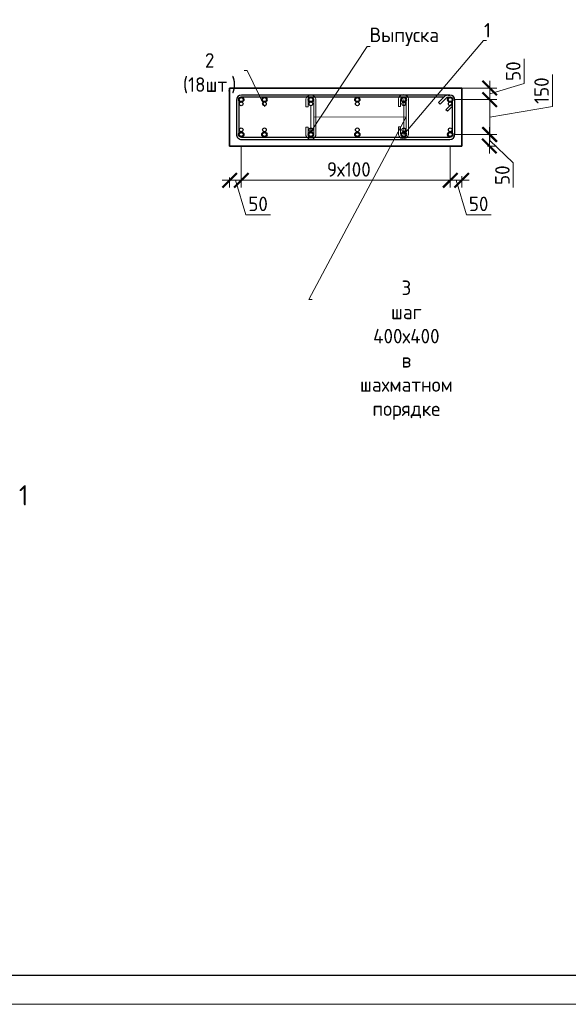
# Model space of a CAD drawing. Header units: millimetres. Extents: x 376598 to 1249954, y -318491 to -22134.
# Tile 324 of 444: x 855042 to 864493, y -317679 to -300713. Entities that reach past the tile are written whole.
import ezdxf
from ezdxf import colors
from ezdxf.entities.mleader import LeaderData, LeaderLine
from ezdxf.math import Vec2, Vec3

# ---------------------------------------------------------------- set-up
doc = ezdxf.new("R2010")
doc.units = ezdxf.units.MM
for name, color, linetype, lineweight in [('1 Стены', 3, 'Continuous', 30), ('Арм_шпильки', 143, 'Continuous', 18), ('Армирование', 3, 'Continuous', 40), ('Выноски', 20, 'Continuous', 20), ('подоснова', 151, 'Continuous', 5), ('РАЗМЕРЫ', 1, 'Continuous', 9), ('ТОНКИЕ', 7, 'Continuous', 9)]:
    doc.layers.add(name, color=color, linetype=linetype, lineweight=lineweight)
doc.layers.add('Колонна_ бетон', color=7, linetype='Continuous', lineweight=50, true_color=0xb4b496)
doc.layers.add('ТОЛСТЫЕ_ОСНОВНЫЕ', color=6, linetype='Continuous')
doc.styles.add('GOST 2.304', font='CS_Gost2304.shx')
doc.styles.add('GOST-2.304_Type-B', font='GOST_Common.ttf')
doc.dimstyles.new('мой 25', dxfattribs={"dimscale": 100, "dimtxt": 2.5, "dimasz": 2.5, "dimexe": 1.25, "dimexo": 0.625, "dimtad": 1, "dimdec": 0, "dimlfac": 0.5, "dimtxsty": 'GOST-2.304_Type-B', "dimblk": 'ARCHTICK', "dimcen": 2.5, "dimdle": 1.25, "dimaunit": 1, "dimadec": 1, "dimazin": 2, "dimtfac": 1, "dimtdec": 0, "dimtmove": 1, "dimatfit": 3, "dimfxl": 6, "dimfxlon": 1, "dimtfill": 1, "dimlwd": -1, "dimlwe": -1, "dimarcsym": 0})

# ---------------------------------------------------------------- blocks, each defined once
blk = doc.blocks.new('*U606')
at = {"color": 0, "linetype": 'ByBlock', "lineweight": -2}
for p, q in [((-10, 917.8), (-10, 12.5)), ((-10, 910.8), (-10, 917.8)), ((0, 910.8), (0, 917.8)), ((3.7, 901.9), (29.1, 876.5)), ((160.8, 940.3), (12.5, 940.3)), ((160.8, 930.3), (12.5, 930.3)), ((53.8, 901.2), (28.3, 926.6)), ((38.8, 930.3), (60.9, 908.2)), ((60.9, 908.2), (53.8, 901.2)), ((173.3, 12.5), (173.3, 917.8)), ((183.3, 12.5), (183.3, 917.8)), ((22, 869.4), (-3.4, 894.9)), ((0, 891.5), (0, 12.5)), ((29.1, 876.5), (22, 869.4)), ((12.5, 0), (160.8, 0)), ((12.5, -10), (160.8, -10))]:
    blk.add_line(p, q, dxfattribs=at)
for centre, radius, start, end in [((12.5, 917.8), 22.5, 90, 180), ((12.5, 910.8), 22.5, 180, 225), ((12.5, 917.8), 12.5, 90, 180), ((12.5, 910.8), 12.5, 180, 225), ((19.5, 917.8), 12.5, 45, 90), ((160.8, 917.8), 22.5, 0, 90), ((160.8, 917.8), 12.5, 0, 90), ((12.5, 12.5), 22.5, 180, 270), ((12.5, 12.5), 12.5, 180, 270), ((160.8, 12.5), 12.5, 270, 0), ((160.8, 12.5), 22.5, 270, 0)]:
    blk.add_arc(centre, radius, start, end, dxfattribs=at)
at = {"style": 'GOST 2.304', "oblique": 15, "flags": 9}
for tag, p in [('ДИАМЕТР', (-52.8, -63)), ('КЛАСС', (-53, -68.7)), ('ДЛИНА', (-52.5, -73.8)), ('ПОЗИЦИЯ', (-52.3, -58)), ('МАССА', (-52.3, -78.3))]:
    blk.add_attdef(tag, p, '', height=2.5, dxfattribs=at)
blk = doc.blocks.new('_ArchTick')
at = {"color": 0, "linetype": 'ByBlock', "const_width": 0.15}
blk.add_lwpolyline([(-0.5, -0.5), (0.5, 0.5)], dxfattribs=at)
blk = doc.blocks.new('*D613')
at = {"layer": 'DEFPOINTS', "color": 0, "lineweight": 0, "transparency": 16777216}
for p in [(858859, -302691), (862459, -302691), (858859, -303481)]:
    blk.add_point(p, dxfattribs=at)
at = {"layer": 'РАЗМЕРЫ', "color": 0, "linetype": 'Continuous', "transparency": 16777216}
for p, q in [((858859, -302881), (858859, -303606)), ((862459, -302881), (862459, -303606)), ((862584, -303481), (858734, -303481))]:
    blk.add_line(p, q, dxfattribs=at)
at = {"layer": 'РАЗМЕРЫ', "color": 0, "transparency": 16777216, "xscale": 250, "yscale": 250, "zscale": 250, "rotation": 180}
blk.add_blockref('_ArchTick', (858859, -303481), dxfattribs=at)
at = {"layer": 'РАЗМЕРЫ', "color": 0, "transparency": 16777216, "xscale": 250, "yscale": 250, "zscale": 250}
blk.add_blockref('_ArchTick', (862459, -303481), dxfattribs=at)
at = {"layer": 'РАЗМЕРЫ', "color": 0, "lineweight": 0, "transparency": 16777216, "insert": (860712, -303293), "char_height": 250, "attachment_point": 5, "style": 'GOST-2.304_Type-B', "bg_fill": 3, "box_fill_scale": 1.1, "bg_fill_color": 256, "bg_fill_true_color": 13158600, "bg_fill_transparency": 0}
blk.add_mtext('9х100', dxfattribs=at)
blk = doc.blocks.new('*U607')
for p, q in [((-8, 0), (-7.4, 4.7)), ((-7.4, 4.7), (-5.6, 9)), ((-5.6, 9), (-2.7, 12.7)), ((-2.7, 12.7), (1, 15.6)), ((1, 15.6), (5.3, 17.4)), ((5.3, 17.4), (10, 18)), ((34, 18), (10, 18)), ((10, 10), (34, 10)), ((34, 10), (34, 18)), ((105.9, 18), (129.9, 18)), ((105.9, 10), (105.9, 18)), ((129.9, 10), (105.9, 10)), ((134.6, 17.4), (129.9, 18)), ((138.9, 15.6), (134.6, 17.4)), ((142.7, 12.7), (138.9, 15.6)), ((145.5, 9), (142.7, 12.7)), ((147.3, 4.7), (145.5, 9)), ((147.9, 0), (147.3, 4.7)), ((147.3, -4.7), (147.9, 0)), ((-7.4, -4.7), (-8, 0)), ((-5.6, -9), (-7.4, -4.7)), ((-2.7, -12.7), (-5.6, -9)), ((1, -15.6), (-2.7, -12.7)), ((5.3, -17.4), (1, -15.6)), ((10, -18), (5.3, -17.4)), ((10, -18), (129.9, -18)), ((129.9, -18), (134.6, -17.4)), ((134.6, -17.4), (138.9, -15.6)), ((138.9, -15.6), (142.7, -12.7)), ((142.7, -12.7), (145.5, -9)), ((145.5, -9), (147.3, -4.7))]:
    blk.add_line(p, q)
at = {"color": 0, "linetype": 'ByBlock', "lineweight": -2}
for p, q in [((0, 0), (0.3, 2.6)), ((0.3, 2.6), (1.3, 5)), ((1.3, 5), (2.9, 7.1)), ((2.9, 7.1), (5, 8.7)), ((5, 8.7), (7.4, 9.7)), ((7.4, 9.7), (10, 10)), ((132.5, 9.7), (129.9, 10)), ((134.9, 8.7), (132.5, 9.7)), ((137, 7.1), (134.9, 8.7)), ((138.6, 5), (137, 7.1)), ((139.6, 2.6), (138.6, 5)), ((139.9, 0), (139.6, 2.6)), ((139.6, -2.6), (139.9, 0)), ((0.3, -2.6), (0, 0)), ((1.3, -5), (0.3, -2.6)), ((2.9, -7.1), (1.3, -5)), ((5, -8.7), (2.9, -7.1)), ((7.4, -9.7), (5, -8.7)), ((10, -10), (7.4, -9.7)), ((10, -10), (129.9, -10)), ((129.9, -10), (132.5, -9.7)), ((132.5, -9.7), (134.9, -8.7)), ((134.9, -8.7), (137, -7.1)), ((137, -7.1), (138.6, -5)), ((138.6, -5), (139.6, -2.6))]:
    blk.add_line(p, q, dxfattribs=at)
at = {"style": 'GOST 2.304', "oblique": 15, "flags": 9}
for tag, p in [('ДИАМЕТР', (117.8, -62.2)), ('ПОЗИЦИЯ', (118, -56.6)), ('КЛАСС', (118, -67.8)), ('ДЛИНА', (118.1, -72.5)), ('МАССА', (118.7, -78.2))]:
    blk.add_attdef(tag, p, '', height=2.5, dxfattribs=at)
blk = doc.blocks.new('_None')
blk = doc.blocks.new('*U56')
at = {"layer": 'ТОЛСТЫЕ_ОСНОВНЫЕ', "color": 6}
blk.add_lwpolyline([(20, 5), (415, 5), (415, 292), (20, 292)], close=True, dxfattribs=at)
at = {"layer": 'ТОНКИЕ'}
blk.add_lwpolyline([(0, 0), (420, 0), (420, 297), (0, 297)], close=True, dxfattribs=at)
blk = doc.blocks.new('*D626')
at = {"layer": 'DEFPOINTS', "color": 0, "lineweight": 0, "transparency": 16777216}
for p in [(862459, -302691), (862658, -302795, 2880), (862658, -303481)]:
    blk.add_point(p, dxfattribs=at)
at = {"layer": 'РАЗМЕРЫ', "color": 0, "linetype": 'Continuous', "transparency": 16777216}
for p, q in [((862459, -302881), (862459, -303606)), ((862334, -303481), (862783, -303481)), ((862559, -303481), (862737, -304074)), ((862658, -303409), (862658, -303606)), ((862737, -304074), (863162, -304074))]:
    blk.add_line(p, q, dxfattribs=at)
at = {"layer": 'РАЗМЕРЫ', "color": 0, "transparency": 16777216, "xscale": 250, "yscale": 250, "zscale": 250, "rotation": 180}
blk.add_blockref('_ArchTick', (862459, -303481), dxfattribs=at)
at = {"layer": 'РАЗМЕРЫ', "color": 0, "transparency": 16777216, "xscale": 250, "yscale": 250, "zscale": 250}
blk.add_blockref('_ArchTick', (862658, -303481), dxfattribs=at)
at = {"layer": 'РАЗМЕРЫ', "color": 0, "lineweight": 0, "transparency": 16777216, "insert": (862949, -303887), "char_height": 250, "attachment_point": 5, "style": 'GOST-2.304_Type-B', "bg_fill": 3, "box_fill_scale": 1.1, "bg_fill_color": 256, "bg_fill_true_color": 13158600, "bg_fill_transparency": 0}
blk.add_mtext('50', dxfattribs=at)
blk = doc.blocks.new('*D627')
at = {"layer": 'DEFPOINTS', "color": 0, "lineweight": 0, "transparency": 16777216}
for p in [(858859, -302691), (858658, -302891, 2880), (858658, -303481)]:
    blk.add_point(p, dxfattribs=at)
at = {"layer": 'РАЗМЕРЫ', "color": 0, "linetype": 'Continuous', "transparency": 16777216}
for p, q in [((858859, -302881), (858859, -303606)), ((858984, -303481), (858533, -303481)), ((858658, -303431), (858658, -303606)), ((858759, -303481), (858937, -304074)), ((858937, -304074), (859362, -304074))]:
    blk.add_line(p, q, dxfattribs=at)
at = {"layer": 'РАЗМЕРЫ', "color": 0, "transparency": 16777216, "xscale": 250, "yscale": 250, "zscale": 250, "rotation": 180}
blk.add_blockref('_ArchTick', (858658, -303481), dxfattribs=at)
at = {"layer": 'РАЗМЕРЫ', "color": 0, "transparency": 16777216, "xscale": 250, "yscale": 250, "zscale": 250}
blk.add_blockref('_ArchTick', (858859, -303481), dxfattribs=at)
at = {"layer": 'РАЗМЕРЫ', "color": 0, "lineweight": 0, "transparency": 16777216, "insert": (859149, -303887), "char_height": 250, "attachment_point": 5, "style": 'GOST-2.304_Type-B', "bg_fill": 3, "box_fill_scale": 1.1, "bg_fill_color": 256, "bg_fill_true_color": 13158600, "bg_fill_transparency": 0}
blk.add_mtext('50', dxfattribs=at)
blk = doc.blocks.new('*D628')
at = {"layer": 'DEFPOINTS', "color": 0, "lineweight": 0, "transparency": 16777216}
for p in [(862459, -302691), (863134, -302691), (862625, -302891, 2880)]:
    blk.add_point(p, dxfattribs=at)
at = {"layer": 'РАЗМЕРЫ', "color": 0, "linetype": 'Continuous', "transparency": 16777216}
for p, q in [((863134, -303016), (863134, -302566)), ((862534, -302691), (863259, -302691)), ((863134, -302791), (863546, -303179)), ((863103, -302891), (863259, -302891)), ((863546, -303179), (863546, -303604))]:
    blk.add_line(p, q, dxfattribs=at)
at = {"layer": 'РАЗМЕРЫ', "color": 0, "transparency": 16777216, "xscale": 250, "yscale": 250, "zscale": 250}
for p, rotation in [((863134, -302691), 90), ((863134, -302891), 270)]:
    blk.add_blockref('_ArchTick', p, dxfattribs=dict(at, rotation=rotation))
at = {"layer": 'РАЗМЕРЫ', "color": 0, "lineweight": 0, "transparency": 16777216, "insert": (863358, -303392), "char_height": 250, "attachment_point": 5, "rotation": 90, "style": 'GOST-2.304_Type-B', "bg_fill": 3, "box_fill_scale": 1.1, "bg_fill_color": 256, "bg_fill_true_color": 13158600, "bg_fill_transparency": 0}
blk.add_mtext('50', dxfattribs=at)
blk = doc.blocks.new('*D629')
at = {"layer": 'DEFPOINTS', "color": 0, "lineweight": 0, "transparency": 16777216}
for p in [(862459, -302091), (863140, -302091), (862459, -302691)]:
    blk.add_point(p, dxfattribs=at)
at = {"layer": 'РАЗМЕРЫ', "color": 0, "linetype": 'Continuous', "transparency": 16777216}
for p, q in [((864220, -302210), (864220, -301660)), ((863140, -302816), (863140, -301966)), ((862540, -302091), (863265, -302091)), ((863140, -302391), (864220, -302210)), ((862540, -302691), (863265, -302691))]:
    blk.add_line(p, q, dxfattribs=at)
at = {"layer": 'РАЗМЕРЫ', "color": 0, "transparency": 16777216, "xscale": 250, "yscale": 250, "zscale": 250}
for p, rotation in [((863140, -302091), 90), ((863140, -302691), 270)]:
    blk.add_blockref('_ArchTick', p, dxfattribs=dict(at, rotation=rotation))
at = {"layer": 'РАЗМЕРЫ', "color": 0, "lineweight": 0, "transparency": 16777216, "insert": (864033, -301935), "char_height": 250, "attachment_point": 5, "rotation": 90, "style": 'GOST-2.304_Type-B', "bg_fill": 3, "box_fill_scale": 1.1, "bg_fill_color": 256, "bg_fill_true_color": 13158600, "bg_fill_transparency": 0}
blk.add_mtext('150', dxfattribs=at)
blk = doc.blocks.new('*D630')
at = {"layer": 'DEFPOINTS', "color": 0, "lineweight": 0, "transparency": 16777216}
for p in [(862555, -301891), (863140, -301891), (862459, -302091)]:
    blk.add_point(p, dxfattribs=at)
at = {"layer": 'РАЗМЕРЫ', "color": 0, "linetype": 'Continuous', "transparency": 16777216}
for p, q in [((863733, -301813), (863733, -301388)), ((863140, -302216), (863140, -301766)), ((863140, -301991), (863733, -301813)), ((862617, -301891), (863265, -301891)), ((862540, -302091), (863265, -302091))]:
    blk.add_line(p, q, dxfattribs=at)
at = {"layer": 'РАЗМЕРЫ', "color": 0, "transparency": 16777216, "xscale": 250, "yscale": 250, "zscale": 250}
for p, rotation in [((863140, -301891), 90), ((863140, -302091), 270)]:
    blk.add_blockref('_ArchTick', p, dxfattribs=dict(at, rotation=rotation))
at = {"layer": 'РАЗМЕРЫ', "color": 0, "lineweight": 0, "transparency": 16777216, "insert": (863546, -301600), "char_height": 250, "attachment_point": 5, "rotation": 90, "style": 'GOST-2.304_Type-B', "bg_fill": 3, "box_fill_scale": 1.1, "bg_fill_color": 256, "bg_fill_true_color": 13158600, "bg_fill_transparency": 0}
blk.add_mtext('50', dxfattribs=at)

msp = doc.modelspace()

# ---------------------------------------------------------------- linework, layer by layer
at = {"layer": '1 Стены', "color": 252, "lineweight": 0, "true_color": 0x939598}
for p, q in [((858659, -301891), (862658.4, -301891)), ((858659, -302891), (858659, -301891))]:
    msp.add_line(p, q, dxfattribs=at)
at = {"layer": 'Армирование', "color": 3}
for centre in [(858859, -302090.6), (859259, -302090.6), (860059, -302090.6), (860859, -302090.6), (861659, -302090.6), (862459, -302090.6), (858859, -302691)]:
    msp.add_circle(centre, 40, dxfattribs=at)
at = {"layer": 'Колонна_ бетон', "color": 180, "linetype": 'Continuous', "lineweight": 35, "transparency": 33554687}
for p, q in [((858658.4, -301891, 2880), (858658.4, -302891, 2880)), ((858658.4, -301891, 2880), (862658.4, -301891, 2880)), ((862658.4, -301891, 2880), (862658.4, -302891, 2880)), ((858658.4, -302891, 2880), (862658.4, -302891, 2880))]:
    msp.add_line(p, q, dxfattribs=at)
at = {"layer": 'РАЗМЕРЫ', "color": 252, "linetype": 'Continuous', "lineweight": 30, "true_color": 0x939598}
for centre in [(858859, -302162.6), (859259, -302162.6), (860059, -302162.6), (860859, -302162.6), (861659, -302162.6), (862459, -302162.6), (858859, -302611), (859259, -302611), (860059, -302611), (860859, -302611), (861659, -302611), (862459, -302611)]:
    msp.add_circle(centre, 32, dxfattribs=at)

# ---------------------------------------------------------------- block references
at = {"lineweight": 30, "xscale": 3.959999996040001, "yscale": 3.959999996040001, "zscale": 3.959999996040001, "rotation": 269.9999999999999}
msp.add_blockref('*U606', (858815.8, -302050.6), dxfattribs=at)

# ---------------------------------------------------------------- texts
at = {"layer": 'Выноски', "style": 'GOST-2.304_Type-B'}
msp.add_text('1', height=350, dxfattribs=at).set_placement((855028.5, -309083.6))

# ---------------------------------------------------------------- leaders
at = {"layer": 'подоснова'}
ml = msp.add_multileader_mtext('Standard', dxfattribs=at)
ml.set_content('2 (18шт.)', color=256, style='GOST-2.304_Type-B')
ml.set_leader_properties(color=256, linetype='ByLayer', lineweight=15)
ml.set_arrow_properties(name='NONE')
ml.build(insert=Vec2(0, 0))
ml.multileader.update_dxf_attribs({"text_left_attachment_type": 6, "text_right_attachment_type": 6, "dogleg_length": 10, "arrow_head_size": 18})
ctx = ml.context
ctx.base_point, ctx.char_height, ctx.arrow_head_size, ctx.landing_gap_size, ctx.plane_origin = Vec3(857676.9, -301589.6), 250, 18, 20, Vec3(855574, -301043.5)
ctx.left_attachment, ctx.right_attachment, ctx.text_align_type = 6, 6, 1
notes = []
notes.append((ctx, [(1, (1, 1, 0), (858962.5, -301589.6), (-1, 0), 10, [(0, [(859263.8, -302213)], 0, [])])]))
ctx.mtext.insert, ctx.mtext.width, ctx.mtext.alignment, ctx.mtext.flow_direction = Vec3(858314.7, -301289.6), 22.898, 2, 5
for ctx, leaders in notes:
    for number, flags, end, landing, length, lines in leaders:
        leader = LeaderData()
        leader.index, (leader.has_last_leader_line, leader.has_dogleg_vector, leader.attachment_direction) = number, flags
        leader.last_leader_point, leader.dogleg_vector, leader.dogleg_length = Vec3(end), Vec3(landing), length
        for number, points, colour, breaks in lines:
            line = LeaderLine()
            line.index, line.vertices, line.color, line.breaks = number, Vec3.list(points), colors.encode_raw_color(colour), breaks
            leader.lines.append(line)
        ctx.leaders.append(leader)

# ---------------------------------------------------------------- next in the draw order: dimensions: what is measured, and where the dimension line sits
at = {"layer": 'РАЗМЕРЫ', "lineweight": 0}
dim = msp.add_linear_dim(base=(858859, -303480.5), p1=(862459, -302691), p2=(858859, -302691), angle=180, text='9х100', dimstyle='мой 25', override={"dimlfac": 0.25}, dxfattribs=at)
dim.commit()
dim.dimension.update_dxf_attribs({"geometry": '*D613', "text_midpoint": (860712.4, -303480.5), "dimtype": 160})

# ---------------------------------------------------------------- next in the draw order: linework, layer by layer
at = {"layer": 'Армирование', "color": 3}
for centre in [(859259, -302691), (860059, -302691), (860859, -302691), (861659, -302691), (862459, -302691)]:
    msp.add_circle(centre, 40, dxfattribs=at)

# ---------------------------------------------------------------- next in the draw order: block references
at = {"xscale": 100, "yscale": 100, "zscale": 100}
msp.add_blockref('*U56', (841766.6, -317678.9), dxfattribs=at)
at = {"layer": 'Арм_шпильки', "color": 3, "xscale": 4.875, "yscale": 4.875, "zscale": 4.875, "rotation": 89.99999999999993}
for p in [(860059, -302732.8), (861653.3, -302725.3)]:
    msp.add_blockref('*U607', p, dxfattribs=at)

# ---------------------------------------------------------------- next in the draw order: leaders
at = {"layer": 'подоснова'}
ml = msp.add_multileader_mtext('Standard', dxfattribs=at)
ml.set_content('1 ', color=256, style='GOST-2.304_Type-B')
ml.set_leader_properties(color=256, linetype='ByLayer', lineweight=15)
ml.set_arrow_properties(name='NONE')
ml.build(insert=Vec2(0, 0))
ml.multileader.update_dxf_attribs({"text_left_attachment_type": 6, "text_right_attachment_type": 6, "dogleg_length": 10, "arrow_head_size": 18})
ctx = ml.context
ctx.base_point, ctx.char_height, ctx.arrow_head_size, ctx.landing_gap_size, ctx.plane_origin = Vec3(863042.1, -301069.7), 250, 18, 20, Vec3(860288.5, -299767.2)
ctx.left_attachment, ctx.right_attachment, ctx.text_align_type = 6, 6, 1
notes = []
notes.append((ctx, [(0, (1, 1, 0), (863032.1, -301069.7), (1, 0), 10, [(1, [(861659, -302090.6), (861659, -302691)], 0, [])])]))
ctx.mtext.insert, ctx.mtext.width, ctx.mtext.alignment, ctx.mtext.flow_direction = Vec3(863099.6, -300769.7), 22.898, 2, 5
ml = msp.add_multileader_mtext('Standard', dxfattribs=at)
ml.set_content('Выпуска ', color=256, style='GOST-2.304_Type-B')
ml.set_leader_properties(color=256, linetype='ByLayer', lineweight=15)
ml.set_arrow_properties(name='NONE')
ml.build(insert=Vec2(0, 0))
ml.multileader.update_dxf_attribs({"text_left_attachment_type": 6, "text_right_attachment_type": 6, "dogleg_length": 10, "arrow_head_size": 18})
ctx = ml.context
ctx.base_point, ctx.char_height, ctx.arrow_head_size, ctx.landing_gap_size, ctx.plane_origin = Vec3(861035.9, -301175.1), 250, 18, 20, Vec3(858282.3, -299872.6)
ctx.left_attachment, ctx.right_attachment, ctx.text_align_type = 6, 6, 1
notes.append((ctx, [(0, (1, 1, 0), (861025.9, -301175.1), (1, 0), 10, [(1, [(860058.2, -302194.6), (860059, -302643)], 0, [])])]))
ctx.mtext.insert, ctx.mtext.width, ctx.mtext.alignment, ctx.mtext.flow_direction = Vec3(861668.4, -300850.1), 22.898, 2, 5
ml = msp.add_multileader_mtext('Standard', dxfattribs=at)
ml.set_content('3 шаг 400х400 \\Pв шахматном порядке ', color=256, style='GOST-2.304_Type-B')
ml.set_leader_properties(color=256, linetype='ByLayer', lineweight=15)
ml.set_arrow_properties(name='NONE')
ml.build(insert=Vec2(0, 0))
ml.multileader.update_dxf_attribs({"text_left_attachment_type": 6, "text_right_attachment_type": 6, "dogleg_length": 10, "arrow_head_size": 18})
ctx = ml.context
ctx.base_point, ctx.char_height, ctx.arrow_head_size, ctx.landing_gap_size, ctx.plane_origin = Vec3(860035.4, -305531.9), 250, 18, 20, Vec3(858061.8, -303198)
ctx.left_attachment, ctx.right_attachment, ctx.text_align_type = 6, 6, 1
notes.append((ctx, [(0, (1, 1, 0), (860025.4, -305531.9), (1, 0), 10, [(1, [(860107.8, -302391.7), (861702.1, -302384.2)], 0, [])])]))
ctx.mtext.insert, ctx.mtext.width, ctx.mtext.alignment, ctx.mtext.flow_direction = Vec3(861703.5, -305206.9), 22.898, 2, 5
for ctx, leaders in notes:
    for number, flags, end, landing, length, lines in leaders:
        leader = LeaderData()
        leader.index, (leader.has_last_leader_line, leader.has_dogleg_vector, leader.attachment_direction) = number, flags
        leader.last_leader_point, leader.dogleg_vector, leader.dogleg_length = Vec3(end), Vec3(landing), length
        for number, points, colour, breaks in lines:
            line = LeaderLine()
            line.index, line.vertices, line.color, line.breaks = number, Vec3.list(points), colors.encode_raw_color(colour), breaks
            leader.lines.append(line)
        ctx.leaders.append(leader)

# ---------------------------------------------------------------- next in the draw order: dimensions: what is measured, and where the dimension line sits
at = {"layer": 'РАЗМЕРЫ', "color": 1, "lineweight": 0}
for base, p1, p2, picture, middle in [((858658.4, -303480.5), (858859, -302691), (858658.4, -302891, 2880), '*D627', (858999.3, -303886.8)), ((862658.4, -303480.5), (862459, -302691), (862658.4, -302795.2, 2880), '*D626', (862799.3, -303886.8))]:
    dim = msp.add_linear_dim(base=base, p1=p1, p2=p2, angle=180, dimstyle='мой 25', override={"dimlfac": 0.25}, dxfattribs=at)
    dim.commit()
    dim.dimension.update_dxf_attribs({"geometry": picture, "text_midpoint": middle})

# ---------------------------------------------------------------- next in the draw order: dimensions: what is measured, and where the dimension line sits
dim = msp.add_linear_dim(base=(863133.5, -302691), p1=(862624.6, -302891, 2880), p2=(862459, -302691), angle=90, dimstyle='мой 25', override={"dimlfac": 0.25}, dxfattribs=at)
dim.commit()
dim.dimension.update_dxf_attribs({"geometry": '*D628', "text_midpoint": (863545.8, -303241.6), "dimtype": 160})

# ---------------------------------------------------------------- next in the draw order: dimensions: what is measured, and where the dimension line sits
dim = msp.add_linear_dim(base=(863139.5, -302090.6), p1=(862459, -302691), p2=(862459, -302090.6), angle=90, dimstyle='мой 25', override={"dimlfac": 0.25}, dxfattribs=at)
dim.commit()
dim.dimension.update_dxf_attribs({"geometry": '*D629', "text_midpoint": (864220.4, -302147.4), "dimtype": 160})

# ---------------------------------------------------------------- next in the draw order: dimensions: what is measured, and where the dimension line sits
dim = msp.add_linear_dim(base=(863139.5, -301891), p1=(862459, -302090.6), p2=(862554.8, -301891), angle=90, dimstyle='мой 25', override={"dimlfac": 0.25}, dxfattribs=at)
dim.commit()
dim.dimension.update_dxf_attribs({"geometry": '*D630', "text_midpoint": (863545.8, -301750.2)})

doc.saveas('drawing.dxf')
